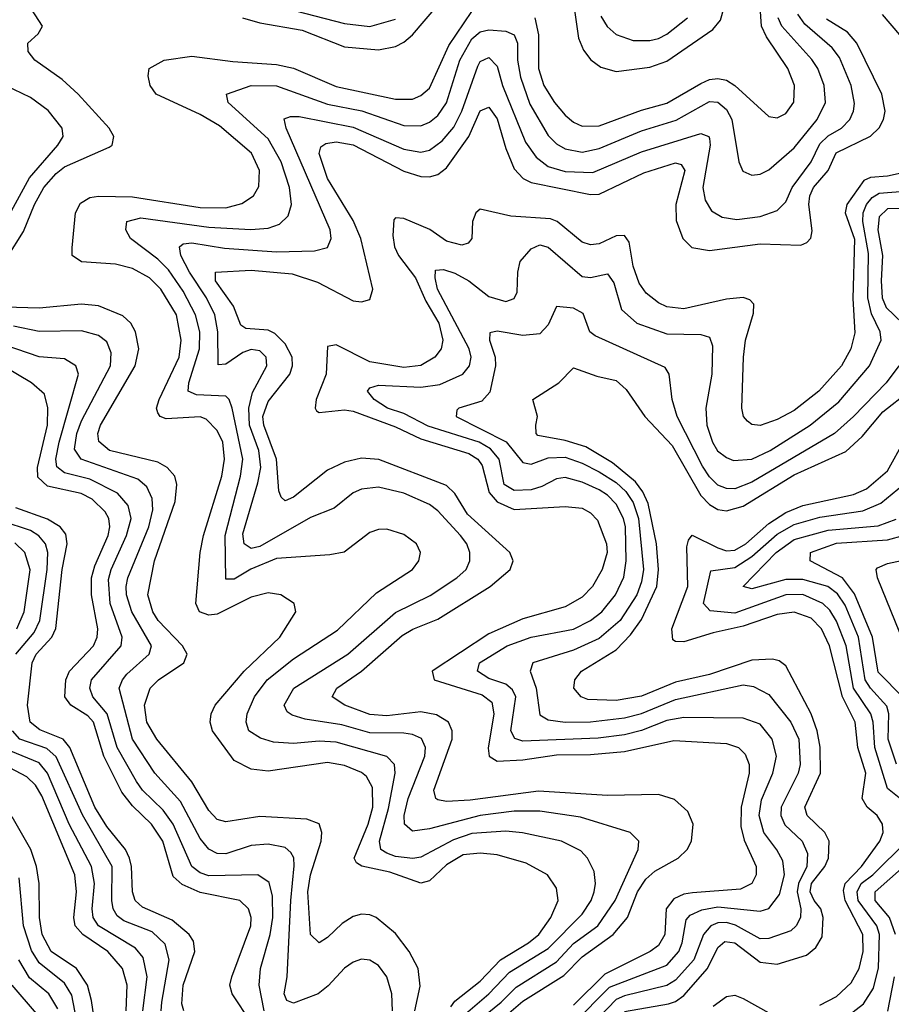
# Model space of a CAD drawing. Header units: inches. Extents: x 884549 to 1028252, y 526810 to 653624.
# Tile 367 of 656: x 907104 to 909159, y 614965 to 617285. Entities that reach past the tile are written whole.
import ezdxf

# ---------------------------------------------------------------- set-up
doc = ezdxf.new("R2010")
doc.units = ezdxf.units.IN
doc.header["$MEASUREMENT"] = 0
doc.layers.add('A9601', color=7, linetype='Continuous')

msp = doc.modelspace()

# ---------------------------------------------------------------- linework, layer by layer
at = {"layer": 'A9601', "color": 5}
for points, elevation in [([(908318.8, 617290), (908327, 617250), (908327.5, 617170), (908340.1, 617130), (908364.8, 617090), (908390, 617060.1), (908410, 617043.5), (908430, 617034.6), (908470, 617035.5), (908570, 617072), (908630, 617088.4), (908710, 617134.9), (908730, 617144.3), (908750, 617147), (908770, 617142.5), (908790.3, 617130.3), (908870, 617057.5), (908890, 617054.1), (908910, 617064.3), (908929, 617091), (908930.7, 617130), (908914.8, 617170), (908864.6, 617244.6), (908853.1, 617270), (908847.5, 617350)], 3080), ([(908408.7, 617330), (908421.5, 617241.5), (908433.1, 617213.1), (908450.6, 617190.6), (908473.8, 617173.8), (908510, 617163.3), (908590, 617173.7), (908630, 617187.4), (908738.2, 617261.8), (908756.1, 617283.9), (908765, 617315)], 3120), ([(907075, 616725), (907113.6, 616786.4), (907139.4, 616850), (907161.2, 616890), (907190, 616922.8), (907210, 616938.4), (907315.3, 616984.7), (907322, 616990), (907326.5, 617010), (907315.2, 617030), (907241.8, 617110), (907204.3, 617144.3), (907139.9, 617190), (907124.3, 617210), (907123.7, 617230), (907148.1, 617251.9), (907158.3, 617270), (907132.5, 617310)], 3120), ([(907629.8, 617289.8), (907670, 617278.1), (907770, 617260.6), (907870, 617221.6), (907950, 617214.6), (907990, 617222.2), (908010, 617232.2), (908030, 617249.7), (908090, 617319.9)], 3120), ([(907730, 617312.4), (907870, 617276), (907930, 617269.5), (907990, 617286.3)], 3140), ([(908120.6, 614959.4), (908130, 614972.3), (908190, 615019.6), (908237.9, 615070), (908303.6, 615110), (908328, 615130), (908356, 615170), (908373.7, 615210), (908370, 615239.1), (908348.4, 615270), (908298.1, 615298.1), (908230, 615317.4), (908190, 615321.5), (908150, 615317.3), (908110, 615294.2), (908070, 615256.5), (908050, 615250.6), (907976.9, 615276.9), (907910.7, 615290.7), (907898.5, 615298.5), (907892.5, 615310), (907925.9, 615390), (907936.6, 615430), (907936.3, 615476.3), (907922.2, 615502.2), (907910, 615511.6), (907870, 615527.7), (907830, 615535), (907690, 615515), (907650, 615519.6), (907610, 615539.9), (907558.5, 615610), (907553.3, 615630), (907556, 615650), (907565, 615670), (907633.8, 615750), (907717.2, 615830), (907755.6, 615890), (907751.3, 615910), (907719.6, 615930), (907690, 615935), (907650, 615924.5), (907570, 615884.6), (907550, 615882.4), (907528, 615890), (907519.4, 615910), (907529.4, 616030), (907537.6, 616070), (907580.6, 616210), (907587, 616250), (907582.8, 616290), (907570, 616317.6), (907544.2, 616344.2), (907529.9, 616349.9), (907450, 616344.9), (907435.8, 616350), (907430, 616358.7), (907426.7, 616370), (907433.4, 616390), (907480, 616490), (907485.2, 616530), (907473.7, 616590), (907437.1, 616650), (907410, 616676.9), (907370, 616699.2), (907330, 616709.2), (907250, 616715.1), (907228, 616730), (907227.8, 616747.8), (907235.7, 616830), (907247.3, 616852.7), (907270, 616866.1), (907290.5, 616869.5), (907370, 616867.7), (907530, 616842.5), (907590, 616842.3), (907627.9, 616852.1), (907655.2, 616870), (907668.1, 616891.9), (907669.6, 616930), (907650.7, 616970.7), (907575.3, 617035.3), (907530, 617062.2), (907426.1, 617110), (907411.9, 617130), (907407.1, 617152.9), (907409.4, 617170.6), (907445.1, 617190), (907510, 617199.3), (907606.6, 617186.6), (907710, 617180), (907750, 617171.1), (907850, 617127.9), (907990, 617098.3), (908030, 617098.3), (908050, 617106.3), (908070, 617124.2), (908115.9, 617224.1), (908170, 617304.7)], 3080), ([(908150, 614938.5), (908210, 614990), (908258.8, 615041.2), (908350, 615096.4), (908430, 615177.7), (908451.5, 615210), (908458.6, 615230), (908461.7, 615250), (908458.3, 615278.3), (908442.8, 615310), (908426.9, 615326.9), (908381.7, 615350), (908289.4, 615369.4), (908250, 615373.6), (908170, 615367.9), (908126.8, 615353.2), (908050, 615312), (908031.4, 615308.6), (907990, 615313.4), (907970, 615321.1), (907955.6, 615330), (907952.1, 615350), (907973.3, 615426.7), (907989.6, 615510), (907987.7, 615530), (907970, 615549.4), (907850, 615583.2), (907810, 615585.5), (907750, 615579.5), (907702.8, 615582.8), (907672, 615592), (907644.6, 615610), (907637.9, 615630), (907640.5, 615650), (907657.9, 615690), (907688, 615730), (907750, 615779.2), (907853.5, 615846.5), (907945.2, 615934.8), (908030, 615989.5), (908045, 616010), (908049, 616030), (908039.8, 616050), (908010, 616072.6), (907970, 616084.7), (907950, 616084.3), (907930, 616077.3), (907869.1, 616030.9), (907835.6, 616024.4), (907710, 616015.5), (907649.1, 615990.9), (907610, 615967.3), (907590, 615967.4), (907588.4, 616070), (907624.5, 616210), (907630.4, 616250), (907604.9, 616370), (907598, 616390), (907590, 616398), (907521.4, 616401.4), (907501.2, 616410), (907503.2, 616430), (907528, 616510), (907528.7, 616550), (907518.9, 616590), (907490, 616645.5), (907455.5, 616695.5), (907430, 616720.9), (907365.4, 616770), (907354.3, 616790), (907356.8, 616810), (907390, 616818.3), (907550, 616796.8), (907648.8, 616791.2), (907690, 616794), (907716.5, 616803.5), (907737.2, 616822.8), (907745.4, 616850), (907740.2, 616890), (907720.8, 616950), (907690, 617004.9), (907595.6, 617090), (907592.1, 617110), (907649.7, 617130.3), (907710, 617129.8), (907830, 617086.6), (907910.6, 617070.6), (908010, 617035.7), (908050, 617035.4), (908070, 617043.5), (908090, 617059.5), (908110, 617089.1), (908141.7, 617190), (908170, 617239.9), (908190, 617256.8), (908210, 617261.7), (908250, 617258.2), (908270.1, 617250), (908277.7, 617230), (908277.6, 617190), (908285, 617150), (908306.6, 617086.6), (908350, 617012.4), (908370, 616992.8), (908390, 616981.2), (908430, 616973.4), (908470, 616981.5), (908570, 617023.5), (908651.8, 617048.2), (908730, 617092.3), (908750, 617091), (908770, 617073.7), (908782.7, 617050), (908799.8, 616950), (908808.7, 616928.7), (908830, 616919), (908850, 616921.5), (908870, 616931.3), (908930, 616983.4), (908984, 617050), (909003.5, 617090), (909000.8, 617130), (908985.4, 617170), (908971.5, 617191.5), (908901, 617270), (908891.8, 617290)], 3060), ([(908189.7, 614930.3), (908239.3, 614970), (908274.3, 615005.7), (908370, 615065.4), (908410, 615108.3), (908467, 615150), (908507.9, 615210), (908562.5, 615330), (908564.1, 615350), (908543, 615370), (908425.9, 615405.9), (908330, 615420.5), (908270, 615420.6), (908189.5, 615410.5), (908070, 615379), (908030, 615373.5), (908011.1, 615390), (908010.3, 615410.3), (908020.4, 615450), (908059, 615550), (908060.9, 615570), (908051.6, 615591.6), (908030, 615601.4), (908010, 615604.3), (907930, 615605.2), (907863.5, 615623.5), (907777.5, 615637.5), (907746.5, 615646.5), (907734.8, 615654.8), (907728, 615670), (907750.9, 615710), (907877.9, 615790), (907990, 615888.5), (908071.5, 615928.5), (908134.8, 615970), (908156.4, 615990), (908165.4, 616010), (908165.5, 616030), (908158.2, 616050), (908143.4, 616070), (908090, 616128.4), (908070, 616143.2), (908010, 616169.5), (907950, 616184.1), (907910, 616179.4), (907890, 616170.4), (907845.4, 616134.6), (907790, 616112.4), (907670, 616043.7), (907650, 616039), (907633.4, 616050), (907630, 616074.2), (907665.8, 616194.2), (907672.4, 616230), (907668.1, 616270), (907645.8, 616330), (907644.1, 616370), (907653.1, 616406.9), (907687.1, 616470), (907685.1, 616490), (907670, 616505.1), (907650, 616508), (907630, 616500.8), (907590, 616473.3), (907572.2, 616472.2), (907571.2, 616550), (907564.4, 616590), (907544.8, 616630), (907504.5, 616690), (907484.2, 616730), (907480.9, 616750), (907490, 616757.3), (907510, 616759.2), (907587, 616747), (907710, 616738.2), (907799.6, 616740.4), (907830, 616748.8), (907838.3, 616770), (907836.2, 616790), (907732.6, 617030), (907728.1, 617051.9), (907742.5, 617057.5), (907763, 617057), (907890, 617032.3), (908010, 616979.9), (908050, 616973.4), (908070, 616977.7), (908099.9, 617000.1), (908127.7, 617032.3), (908146.2, 617070), (908184.3, 617175.7), (908190, 617186.8), (908210, 617196.5), (908230, 617176.1), (908242.6, 617130), (908296.5, 616996.5), (908321.4, 616961.4), (908350, 616939.6), (908390, 616927.7), (908455, 616925), (908570, 616973.8), (908710, 617017.4), (908728.4, 617010), (908730, 617005.5), (908731.8, 616990), (908714.8, 616890), (908719.8, 616859.8), (908735, 616835), (908760.2, 616820.2), (908794.7, 616814.7), (908850, 616821.3), (908890, 616835.5), (908910, 616856.1), (908925, 616890), (908969.6, 616950), (908990, 616992.4), (909010, 617011.6), (909041.1, 617030), (909060.7, 617050), (909069.9, 617070), (909072.1, 617087.9), (909064.5, 617130), (909036.4, 617196.4), (909019.1, 617219.1), (908954.9, 617274.9), (908938.2, 617298.2)], 3040), ([(908224.2, 614915.8), (908290, 614972.4), (908386.7, 615033.3), (908430, 615077.1), (908503.4, 615130), (908537.1, 615170), (908560.3, 615230), (908579.9, 615260.1), (908601.3, 615278.7), (908656.6, 615310), (908677.3, 615330), (908688, 615350), (908692.1, 615390), (908679.3, 615419.3), (908648, 615448), (908610, 615459.7), (908490, 615456.9), (908327.4, 615467.4), (908166.2, 615446.2), (908110, 615443.4), (908090, 615447), (908085.5, 615450), (908080.6, 615470), (908123.7, 615590), (908123.7, 615610), (908114.9, 615630), (908087.1, 615647.1), (908050, 615654.4), (907970, 615645), (907930, 615648.2), (907870.7, 615670), (907841.2, 615690), (907851.6, 615710), (907910, 615750.4), (908006, 615834), (908030.8, 615849.2), (908090, 615873.1), (908213.1, 615950), (908260.2, 615990), (908267.9, 616010), (908259.3, 616030), (908160.2, 616120.2), (908130, 616169), (908110, 616187.6), (907950.9, 616249.1), (907910, 616252), (907870, 616242.9), (907830, 616223.7), (907750, 616160.3), (907730, 616151.9), (907720.4, 616160.4), (907715.1, 616175.1), (907709.9, 616250.1), (907679.9, 616330), (907677.4, 616350), (907690, 616385.3), (907740.9, 616450), (907747.5, 616470), (907746.6, 616490), (907730, 616521.6), (907705.7, 616545.7), (907690, 616553.8), (907637.7, 616557.7), (907625.4, 616565.4), (907608.5, 616610), (907565.9, 616670), (907566, 616690), (907650, 616694.8), (907746.7, 616686.7), (907806.6, 616666.6), (907890, 616623), (907910, 616620.4), (907930, 616625.6), (907936.9, 616650), (907908.2, 616770), (907890, 616812.3), (907830, 616911), (907809.9, 616970), (907814.5, 616985.5), (907826.1, 616993.9), (907850, 616997.3), (907890, 616990.7), (908010, 616928.6), (908050, 616915.8), (908070, 616914.8), (908090, 616920.2), (908110, 616936.5), (908162.8, 617010), (908190, 617070.6), (908210, 617079.1), (908230, 617051.9), (908250, 616982), (908270, 616933.5), (908290.9, 616910.9), (908310, 616901.3), (908450, 616873.7), (908470, 616874.5), (908575.3, 616924.7), (908650, 616948.4), (908663.8, 616943.8), (908672, 616930), (908650.9, 616850), (908652.1, 616812.1), (908667.4, 616770), (908688.9, 616748.9), (908730, 616741.4), (908850, 616756.9), (908945.6, 616754.4), (908959.5, 616760.5), (908969.4, 616770.6), (908972.1, 616787.9), (908964.2, 616850), (908966.5, 616870), (908975.8, 616890), (909009.9, 616930), (909028.5, 616971.5), (909109.5, 617010.5), (909129.9, 617030.1), (909140.7, 617050), (909144.7, 617070), (909136.2, 617110), (909077.8, 617230), (909055.8, 617255.8), (909006.4, 617286.4)], 3020), ([(908473.9, 617293.9), (908488.9, 617268.9), (908510.4, 617250.4), (908550, 617236.6), (908590, 617236.1), (908610, 617241.3), (908630, 617251.3), (908678.4, 617290)], 3140), ([(909137.5, 617297.5), (909177.9, 617250)], 2980), ([(907070.8, 616809.2), (907127.7, 616912.3), (907194.5, 616990), (907206.6, 617010), (907204.5, 617030), (907171.3, 617071.3), (907130, 617101.8), (907070.6, 617130.6)], 3140), ([(909210.2, 616929.8), (909150, 616916.2), (909110, 616913.1), (909093.9, 616906.1), (909054, 616850), (909050.4, 616830), (909072, 616768), (909068.5, 616628.5), (909072.7, 616547.3), (909063.4, 616510), (909041.4, 616470), (908987.9, 616410), (908930, 616364.3), (908890, 616343.2), (908850, 616329.2), (908830, 616331.6), (908819.6, 616339.6), (908810.1, 616350.1), (908806.3, 616370), (908810.1, 616489.9), (908815.3, 616530), (908833.9, 616593.9), (908834.6, 616614.6), (908825.4, 616625.4), (908810, 616630.4), (908770, 616627.1), (908670, 616604.2), (908630, 616608.4), (908610, 616618), (908581.3, 616641.3), (908564.7, 616664.7), (908550, 616704.2), (908540.7, 616760.7), (908530, 616776.6), (908510, 616775.9), (908470, 616757.4), (908450, 616754.5), (908430, 616760.9), (908371.6, 616810), (908355.7, 616815.7), (908262.1, 616822.1), (908190, 616838.9), (908179.5, 616830), (908171.4, 616810), (908169.9, 616770), (908161.1, 616758.9), (908146.2, 616753.8), (908110, 616763.5), (908070.9, 616790.9), (908010, 616816.8), (907990, 616818.3), (907986.2, 616813.8), (907983.5, 616776.5), (907988, 616750), (907997.5, 616730), (908037.3, 616677.3), (908061.8, 616621.8), (908092, 616570), (908101.7, 616530), (908098.1, 616510), (908083, 616490), (908050, 616470.1), (908010, 616465.5), (907930, 616479.3), (907850, 616519.1), (907830, 616515.2), (907826.7, 616450), (907803.1, 616390), (907800.7, 616370), (907804, 616364), (907810, 616359.6), (907870, 616366), (907890, 616362.6), (907990, 616326.3), (908050, 616297.6), (908163.3, 616263.3), (908184, 616250), (908194.6, 616234.6), (908211.2, 616171.2), (908230, 616149.3), (908270, 616130.8), (908390, 616138.1), (908430, 616134.1), (908450, 616123.4), (908466, 616106), (908487.7, 616050), (908489, 616030), (908477.2, 615990), (908454.5, 615950), (908430, 615924.5), (908390, 615902.1), (908290, 615873.2), (908210, 615838.2), (908076.9, 615750), (908081.3, 615730), (908194.2, 615694.2), (908217, 615677), (908222.1, 615650), (908208.5, 615568.5), (908211.3, 615550), (908230, 615538.1), (908290, 615541.1), (908370, 615553.4), (908450, 615553.7), (908530, 615561.1), (908646.6, 615586.6), (908770, 615579.9), (908798.4, 615570), (908814.5, 615554.5), (908823.7, 615530), (908823.4, 615510), (908804.6, 615430), (908804.5, 615384.5), (908812.3, 615352.3), (908839.9, 615290), (908840.6, 615270), (908829.9, 615250), (908803.7, 615236.3), (908690, 615227.7), (908670, 615224.5), (908646.4, 615213.6), (908628.3, 615190), (908625.3, 615130), (908610, 615103.5), (908590.5, 615089.5), (908483.9, 615036.1), (908410, 614963.3)], 2980), ([(908410, 614920.4), (908494.4, 615005.6), (908630, 615057.7), (908658, 615090), (908666, 615110), (908675.5, 615164.5), (908684.5, 615175.5), (908711.9, 615188.1), (908750, 615195.3), (908850, 615184.7), (908870, 615191.1), (908895.6, 615224.4), (908906.7, 615270), (908903.1, 615303.1), (908889.3, 615329.3), (908858.5, 615370), (908847.3, 615410), (908853.2, 615446.8), (908879.4, 615510), (908888.1, 615550), (908877.7, 615590), (908850, 615625), (908810, 615639.2), (908670, 615641), (908630, 615634.2), (908570, 615610.6), (908530, 615600.4), (908467.7, 615592.3), (908290, 615585.5), (908271.8, 615591.8), (908262.2, 615610), (908273.9, 615690), (908266.1, 615706.1), (908250, 615719.3), (908210, 615733.1), (908183.1, 615750), (908188.3, 615770), (908253.7, 615810), (908310, 615830.3), (908410, 615849.3), (908450, 615869.8), (908476.4, 615890), (908508.4, 615930), (908528.1, 615971.9), (908534.2, 616010), (908532.1, 616090), (908527.2, 616110), (908510, 616143.9), (908490, 616164.7), (908470, 616177.5), (908430, 616195.4), (908390, 616206.7), (908370, 616203.6), (908335, 616185), (908310, 616177.5), (908270, 616176), (908246.1, 616190), (908234.8, 616250), (908214.4, 616274.4), (908187.2, 616290), (908067.5, 616327.5), (908010, 616357), (907971.2, 616370), (907940.1, 616390), (907924.1, 616410), (907930, 616417.7), (907950, 616424), (908050, 616419.5), (908094.6, 616425.4), (908149.2, 616450), (908164.8, 616470), (908168.5, 616490), (908164, 616510), (908089.5, 616650), (908083.3, 616676.7), (908084.8, 616695.2), (908103.5, 616696.5), (908130, 616688.3), (908163.4, 616670), (908210, 616633.2), (908250, 616620.9), (908270, 616628.1), (908276.8, 616643.2), (908278.4, 616690), (908284.1, 616715.9), (908310, 616745.3), (908330, 616754.6), (908350, 616749.3), (908430, 616680.3), (908450, 616678.1), (908490, 616686.7), (908505.1, 616665.1), (908522.8, 616602.8), (908559, 616570), (908630, 616544.7), (908710, 616543.3), (908730, 616537.4), (908737.2, 616517.2), (908735.9, 616450), (908721.4, 616370), (908724.2, 616330), (908737, 616290), (908749.5, 616269.5), (908770, 616253.5), (908787, 616247), (908830, 616249.8), (908873.2, 616270), (908967.4, 616330), (909035.2, 616384.8), (909107.2, 616470), (909134.7, 616530), (909132.9, 616550), (909112.1, 616592.1), (909103.6, 616630), (909105.4, 616734.6), (909091.8, 616810), (909092.4, 616830), (909100.7, 616850), (909113.5, 616866.5), (909130, 616876.2), (909230, 616884.4)], 2960), ([(909210, 616841.1), (909150, 616839.5), (909130, 616820.9), (909127, 616790), (909138.2, 616730), (909134.8, 616670), (909137.6, 616630), (909147, 616607), (909185.3, 616570)], 2940), ([(908036, 614950), (908048.1, 615008.1), (908043.2, 615050), (908022.7, 615090), (907990, 615131.9), (907944.8, 615170), (907930, 615176.4), (907910, 615177.5), (907890, 615172.1), (907864.1, 615155.9), (907830, 615122.8), (907810, 615109.8), (907790, 615129.8), (907783.4, 615230), (907790, 615270), (907814.6, 615350), (907816.5, 615370), (907810.3, 615390.3), (907781.2, 615401.2), (907670, 615407.6), (907590, 615395.2), (907570, 615400.7), (907550, 615422), (907510, 615489.5), (907427.7, 615590), (907403.8, 615630), (907398.8, 615670), (907411.7, 615710), (907431.5, 615730), (907490.9, 615770), (907499.5, 615790), (907487.9, 615810), (907430.4, 615870), (907418.2, 615890), (907406.5, 615930), (907422.2, 616010), (907470.7, 616150), (907474.7, 616190), (907469.7, 616209.7), (907452.1, 616230), (907430, 616242.5), (907316.1, 616270), (907291.1, 616291.1), (907288.5, 616310), (907294.5, 616330), (907376.4, 616470), (907384.9, 616510), (907377.7, 616550), (907366.2, 616570), (907347.2, 616587.2), (907290, 616611.1), (907250, 616614.8), (907150, 616605.7), (907070, 616607.8)], 3120), ([(909176.5, 616470), (909146.9, 616430), (909070, 616350.1), (909024.8, 616310), (908830, 616195.3), (908790, 616179.9), (908770, 616180.8), (908750, 616188.8), (908730, 616207.8), (908713.6, 616233.6), (908654.3, 616350), (908642.5, 616390), (908635.6, 616450), (908625.5, 616465.5), (908460.7, 616540.7), (908448.6, 616550), (908432.7, 616592.7), (908410, 616605.4), (908370, 616609.3), (908350, 616566.2), (908330, 616545.2), (908290, 616540.8), (908230, 616551.4), (908212.5, 616547.5), (908211.5, 616530), (908224.9, 616490), (908225.6, 616470), (908212.7, 616407.3), (908193.3, 616386.7), (908139.5, 616370), (908134.6, 616365.4), (908133, 616350), (908250.9, 616290.9), (908290, 616242.2), (908310, 616238.3), (908350, 616253.2), (908390, 616254.7), (908430, 616240.7), (908470, 616220), (908510, 616195.1), (908533.4, 616173.4), (908550, 616147.7), (908563.3, 616110), (908574.4, 615990), (908570, 615960.9), (908558.7, 615930), (908519.4, 615870), (908470, 615827.5), (908410, 615799.4), (908314, 615770), (908307.3, 615750), (908321.9, 615710), (908330, 615647.7), (908350, 615635.2), (908389.7, 615629.7), (908450, 615630.9), (908530, 615640.4), (908570, 615650.6), (908650, 615683.7), (908810, 615718), (908834.2, 615714.2), (908870, 615695.5), (908921.7, 615630), (908940.7, 615590), (908944.2, 615530), (908939.5, 615510), (908899.2, 615430), (908898.2, 615410), (908908.2, 615388.2), (908948.5, 615350), (908961, 615321), (908959.7, 615290), (908939.7, 615250), (908937.3, 615230), (908945.5, 615190), (908945.1, 615170), (908934.5, 615150), (908921.6, 615138.4), (908870, 615120.1), (908850, 615119.9), (908791.8, 615151.8), (908770, 615157.9), (908750, 615156.9), (908733.8, 615150), (908716.3, 615130), (908693.1, 615070), (908650, 615022), (908630, 615009.8), (908530, 614985.1), (908510, 614976.3), (908428.4, 614891.6)], 2940), ([(907983.3, 614950), (907981.2, 614990), (907969.9, 615030), (907950, 615056.8), (907930, 615069.2), (907910, 615071.6), (907890, 615064.6), (907870, 615050.5), (907831.4, 615008.6), (907807.8, 614990), (907750, 614967.6), (907734.2, 614974.2), (907727.8, 614990), (907735.1, 615030), (907743.2, 615210), (907751.5, 615291.5), (907750.5, 615310.5), (907743.2, 615323.2), (907730, 615334.5), (907690, 615342.3), (907650, 615339.8), (907590, 615320.1), (907570, 615321), (907550, 615331.2), (907530, 615355.7), (907483.4, 615443.4), (907422.6, 615510), (907370.3, 615590.3), (907339.1, 615710), (907346.4, 615730), (907357.1, 615742.9), (907409.5, 615790), (907415, 615810), (907369, 615890), (907356.4, 615930), (907355.3, 615950), (907358.9, 615970), (907408.6, 616090), (907418.1, 616130), (907417, 616157), (907404.3, 616184.3), (907382.8, 616202.8), (907249.6, 616249.6), (907233.4, 616273.4), (907238.8, 616310), (907250, 616339.9), (907318.5, 616470), (907320.1, 616500.1), (907310, 616526.1), (907290, 616541.3), (907250, 616552.2), (907150, 616550.2), (907090, 616562.8)], 3140), ([(907680.8, 614950), (907668.6, 615010), (907672.1, 615050), (907694.5, 615130), (907700.9, 615170), (907700.3, 615220.3), (907692.5, 615252.5), (907666, 615270), (907550, 615268.2), (907530, 615274.8), (907510.3, 615290), (907466.2, 615390), (907442.9, 615422.9), (907394.2, 615470), (907379.8, 615490), (907334.1, 615570), (907310.8, 615650), (907276.8, 615690), (907269.3, 615710), (907273.6, 615730), (907343.6, 615810), (907345.9, 615830), (907317.4, 615910), (907313.4, 615966.6), (907319.7, 615990), (907356.3, 616070), (907366.9, 616110), (907360.3, 616140.3), (907334.7, 616170), (907270, 616202.3), (907210, 616217.8), (907191.9, 616231.9), (907189.4, 616250), (907197.1, 616290), (907242.9, 616450), (907236.5, 616470), (907210, 616486.5), (907150, 616491.2), (907070, 616518.3)], 3160), ([(907694.5, 614854.5), (907604.8, 614990), (907599.8, 615010), (907604.4, 615030), (907649.3, 615150), (907650.2, 615170), (907643.8, 615190), (907623.4, 615210), (907530, 615229.1), (907487.3, 615247.3), (907466.1, 615266.1), (907442, 615350), (907415.2, 615390), (907370, 615433), (907345.4, 615465.4), (907302.4, 615550), (907278.3, 615630), (907264.8, 615644.8), (907225.1, 615670), (907211.1, 615690), (907213.4, 615730), (907221.8, 615750), (907278, 615810), (907287.3, 615830), (907288.7, 615850), (907273.4, 615930), (907273.9, 615970), (907281.3, 615998.7), (907313.2, 616070), (907316.6, 616090), (907314.1, 616110), (907305.7, 616125.7), (907275.4, 616155.4), (907248.9, 616168.9), (907170, 616186), (907147.3, 616207.3), (907146.4, 616230), (907169.7, 616330), (907171, 616371), (907162.9, 616402.9), (907132, 616430), (907070, 616466.3)], 3180), ([(908530, 614948), (908633.5, 614966.5), (908650, 614971.7), (908670, 614986.2), (908725.6, 615050), (908750, 615099.4), (908766.5, 615113.5), (908790, 615109.8), (908850, 615064.8), (908890, 615059.7), (908958.6, 615081.4), (908980.6, 615099.4), (908995.8, 615124.2), (908998.4, 615170), (908992.8, 615190), (908976.7, 615210), (908967.8, 615230), (908970.9, 615250), (909002.2, 615290), (909010.9, 615310), (909012.4, 615350), (909001.9, 615370), (908960.6, 615410), (908955.2, 615430), (908991.9, 615510), (908991.2, 615571.2), (908984.3, 615610), (908970, 615650), (908910, 615763.2), (908894.3, 615774.3), (908878.4, 615778.4), (908830, 615776.3), (908730, 615742.1), (908650, 615724.2), (908570, 615691.2), (908510, 615681.2), (908443.3, 615683.3), (908427.7, 615690), (908410.4, 615710), (908412.7, 615730), (908428.7, 615750), (908510, 615800.8), (908543.9, 615836.1), (908570, 615872.3), (908606.1, 615950), (908609.8, 615990), (908605.1, 616050), (908585.5, 616145.5), (908573.1, 616173.1), (908556.1, 616196.1), (908501.3, 616241.3), (908438.7, 616278.7), (908390, 616294.1), (908325.9, 616305.9), (908321.5, 616310), (908320.6, 616330), (908324.5, 616350), (908314, 616390), (908375.1, 616430), (908410, 616464.9), (908465, 616445), (908510, 616434.8), (908534, 616414), (908577.7, 616350), (908642.1, 616282.1), (908710, 616164.2), (908730, 616143.3), (908750, 616131.4), (908770, 616127.9), (908810, 616139.4), (908930, 616212.6), (909052, 616268), (909090, 616302.9), (909139, 616361), (909200.6, 616410)], 2920), ([(908990, 614962.9), (909030, 614983.6), (909064, 615016), (909083.2, 615050), (909092.4, 615090), (909091.6, 615130), (909050.1, 615210), (909046.3, 615233.7), (909049.8, 615250.2), (909088.6, 615290), (909132.1, 615350), (909139.6, 615370), (909138.2, 615390), (909125.1, 615410), (909101.8, 615430), (909090.3, 615450), (909098.4, 615510), (909080.3, 615570), (909074, 615630), (909043.5, 615690), (909013.3, 615810), (908994.1, 615850), (908970, 615875.5), (908930, 615889.2), (908890, 615883.5), (908810, 615856.3), (908739.1, 615840.9), (908670, 615819.6), (908650, 615819.9), (908644.2, 615824.2), (908641.2, 615850), (908679.6, 615950), (908676.9, 616043.1), (908680.7, 616059.3), (908689.4, 616070.6), (908750, 616040.5), (908770, 616034.1), (908790, 616035.7), (908816.2, 616050), (908870, 616097.9), (908910, 616123.8), (908950, 616140.4), (909070, 616166.5), (909100.1, 616179.9), (909150, 616222.5), (909190, 616294.3)], 2880), ([(909205, 615430), (909150, 615473.6), (909120, 615570), (909115.9, 615630), (909110.4, 615650), (909070, 615710), (909052.8, 615810), (909030, 615867.7), (909013.8, 615893.8), (908997.3, 615910), (908950, 615930.5), (908910, 615930.1), (908790, 615887), (908732.2, 615892.2), (908716, 615910), (908733.2, 615986.8), (908790, 615994.5), (908830, 616020.5), (908890, 616073), (908930, 616095.9), (908990, 616112.9), (909092, 616128), (909133.8, 616146.2), (909187.6, 616190)], 2860), ([(907490.9, 614950), (907486.2, 614966.2), (907490, 615010), (907516.8, 615090), (907514, 615114), (907504.1, 615130), (907463.9, 615163.9), (907393.8, 615193.8), (907376.5, 615210), (907370.2, 615230), (907368.2, 615290), (907363.4, 615310), (907353.6, 615330), (907310, 615384), (907281.2, 615430), (907222.2, 615570), (907206.6, 615590), (907151.8, 615611.8), (907128.7, 615630), (907123.1, 615670), (907133.5, 615770), (907143.5, 615790), (907180.1, 615830), (907189.4, 615850.6), (907204.6, 615990), (907216.5, 616050), (907213, 616073), (907199.5, 616090), (907170, 616108.3), (907095.1, 616135.1)], 3220), ([(907094.9, 615790), (907138.6, 615841.4), (907151.6, 615870), (907169.2, 615990), (907170.6, 616030), (907165.1, 616050), (907149.4, 616069.4), (907130, 616082), (907063.4, 616103.4)], 3240), ([(909171, 615531), (909151.5, 615590), (909152.8, 615650), (909147.9, 615667.9), (909109.7, 615710), (909097.4, 615730), (909081.1, 615830), (909050, 615905.5), (909032.3, 615932.3), (909009.4, 615950), (908950, 615966.3), (908910, 615966.2), (908830, 615944), (908809.9, 615950), (908887.3, 616030), (908930, 616060.6), (909010, 616082.1), (909127.5, 616092.5), (909170, 616108.1)], 2840), ([(909187.2, 615687.2), (909128.1, 615748.1), (909114.8, 615830), (909072.1, 615932.1), (909043.8, 615970), (908967.4, 616010), (908968.1, 616030), (909030, 616052.1), (909150, 616059.8), (909190, 616070.5)], 2820), ([(907098, 615850), (907115.2, 615890), (907128.8, 615988.8), (907116.8, 616030), (907092.9, 616052.9)], 3260), ([(909199.1, 615790), (909126, 615970), (909122.8, 615990), (909126, 615994), (909150, 616004.1), (909237.6, 616022.4)], 2780), ([(907438.1, 614950), (907439.4, 614970), (907456.6, 615070), (907446.9, 615106.9), (907416.4, 615136.4), (907350, 615161.6), (907334.1, 615174.1), (907325, 615190), (907321.9, 615210), (907322, 615290), (907252.1, 615412.1), (907190, 615548.4), (907168.2, 615568.2), (907105, 615590), (907087.1, 615610)], 3240), ([(907394.7, 614950), (907404.7, 615030), (907395.7, 615075.7), (907377.5, 615097.5), (907290.2, 615150), (907277.8, 615170), (907275.3, 615190), (907280.7, 615250), (907273.3, 615290), (907221.3, 615390), (907170, 615510), (907150, 615534), (907070, 615567.6)], 3260), ([(907355.7, 614950), (907357.6, 615010), (907346.5, 615050), (907311.8, 615090), (907252.9, 615130), (907235.2, 615150), (907231.9, 615170), (907238.5, 615230), (907234.2, 615270), (907156.7, 615456.7), (907141.3, 615481.3), (907121.1, 615501.1), (907028.1, 615550)], 3280), ([(907286.5, 614890), (907273.9, 614973.9), (907264.1, 615010), (907238.1, 615050), (907178.3, 615090), (907157.6, 615130), (907151.4, 615170), (907150.2, 615250), (907143.9, 615290), (907130.6, 615330), (907086.7, 615406.7)], 3320), ([(909048.2, 614931.8), (909093.6, 614966.3), (909116.5, 615003.5), (909128.5, 615051.5), (909131.1, 615130), (909124.4, 615150), (909080.6, 615210), (909078, 615230), (909088, 615250), (909115.3, 615270), (909195.5, 615350)], 2860), ([(909169, 615130), (909154.5, 615170), (909120.8, 615210), (909121, 615230), (909190, 615291.4)], 2840), ([(907272.6, 614750), (907227, 614987), (907210, 615015.3), (907150, 615062.7), (907132.1, 615092.1), (907113.5, 615150), (907103.5, 615263.5)], 3340), ([(907194.6, 614954.6), (907172.7, 614990), (907127.5, 615027.5), (907102.6, 615070)], 3360), ([(907143.7, 614943.7), (907086.6, 615010)], 3380), ([(909150.8, 614949.2), (909166.5, 615030)], 2840), ([(908739.2, 614960.8), (908770, 614983.9), (908790, 614986.6), (908810, 614979.2), (908870, 614945.1)], 2880)]:
    msp.add_lwpolyline(points, dxfattribs=dict(at, elevation=elevation))

doc.saveas('drawing.dxf')
